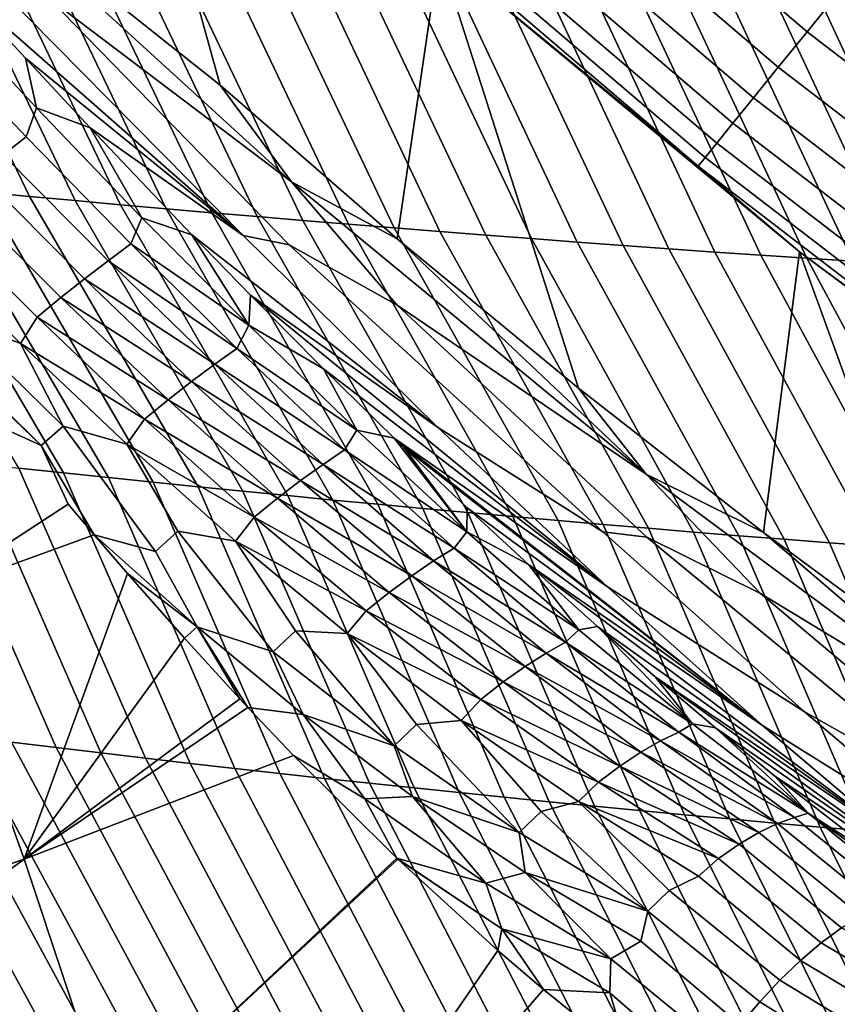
# Model space of a CAD drawing. Header units: metres. Extents: x -109 to 109, y -100 to 58.
# Tile 290 of 642: x -12.71 to -11.04, y -28.5 to -26.48. Entities that reach past the tile are written whole.
import ezdxf

# ---------------------------------------------------------------- set-up
doc = ezdxf.new("R2010")
doc.units = ezdxf.units.M
doc.layers.add('solid_21_062_100_XXX', color=7, linetype='CONTINUOUS')

msp = doc.modelspace()

# ---------------------------------------------------------------- linework, layer by layer
at = {"layer": 'solid_21_062_100_XXX'}
for points in [[(-12.851786, -26.179689, 26.000853), (-12.302389, -26.616692, 25.997431), (-12.557368, -25.696217, 25.997431), (-13.002313, -25.960152, 25.997431)], [(-12.302389, -26.616692, 25.997431), (-11.93934, -26.931602, 25.997431), (-11.853194, -26.346281, 25.997431), (-12.557368, -25.696217, 25.997431)], [(-11.032806, -26.424381, 28.131165), (-11.730732, -25.828297, 28.131165), (-11.801927, -25.907368, 27.992664), (-11.099767, -26.507071, 27.992664)], [(-11.099767, -26.507071, 27.992664), (-11.801927, -25.907368, 27.992664), (-11.864766, -25.977158, 27.845409), (-11.158867, -26.580053, 27.845409)], [(-11.158867, -26.580053, 27.845409), (-11.864766, -25.977158, 27.845409), (-11.918769, -26.037134, 27.690523), (-11.209657, -26.642773, 27.690523)], [(-11.209657, -26.642773, 27.690523), (-11.918769, -26.037134, 27.690523), (-11.963524, -26.08684, 27.529186), (-11.251749, -26.694754, 27.529186)], [(-11.251749, -26.694754, 27.529186), (-11.963524, -26.08684, 27.529186), (-11.998691, -26.125896, 27.362629), (-11.284823, -26.735596, 27.362629)], [(-11.284823, -26.735596, 27.362629), (-11.998691, -26.125896, 27.362629), (-12.023999, -26.154005, 27.192122), (-11.308626, -26.76499, 27.192122)], [(-11.308626, -26.76499, 27.192122), (-12.023999, -26.154005, 27.192122), (-12.039258, -26.170952, 27.018965), (-11.322977, -26.782713, 27.018965)], [(-12.156131, -26.814741, 26.000853), (-12.302389, -26.616692, 25.997431), (-12.851786, -26.179689, 26.000853)], [(-12.156131, -26.814741, 26.000853), (-12.851786, -26.179689, 26.000853), (-12.652165, -26.438763, 26.011074)], [(-11.322977, -26.782713, 27.018965), (-12.039258, -26.170952, 27.018965), (-11.853205, -26.346273, 26.844654)], [(-12.785617, -26.835814, -18.081194), (-13.063412, -26.260883, -18.23098), (-12.970236, -26.26853, -18.251114), (-12.692543, -26.8445, -18.104084)], [(-12.692543, -26.8445, -18.104084), (-12.970236, -26.26853, -18.251114), (-12.876997, -26.276056, -18.271282), (-12.599402, -26.853048, -18.12701)], [(-12.599402, -26.853048, -18.12701), (-12.876997, -26.276056, -18.271282), (-12.783698, -26.283463, -18.291483), (-12.506194, -26.86146, -18.149975)], [(-12.837656, -26.412783, 26.057804), (-12.25523, -26.924603, 26.0511), (-12.862557, -26.309086, 26.02792), (-12.953882, -26.28487, 26.050325)], [(-12.506194, -26.86146, -18.149975), (-12.783698, -26.283463, -18.291483), (-12.690338, -26.290751, -18.311714), (-12.41292, -26.869734, -18.172976)], [(-12.41292, -26.869734, -18.172976), (-12.690338, -26.290751, -18.311714), (-12.596917, -26.297916, -18.331978), (-12.31958, -26.877871, -18.196012)], [(-12.31958, -26.877871, -18.196012), (-12.596917, -26.297916, -18.331978), (-12.503438, -26.304964, -18.352272), (-12.226174, -26.88587, -18.219084)], [(-12.25523, -26.924603, 26.0511), (-12.161004, -26.94393, 26.02792), (-12.652165, -26.438763, 26.011074), (-12.862557, -26.309086, 26.02792)], [(-12.226174, -26.88587, -18.219084), (-12.503438, -26.304964, -18.352272), (-12.409899, -26.311892, -18.372597), (-12.132705, -26.893734, -18.242189)], [(-12.132705, -26.893734, -18.242189), (-12.409899, -26.311892, -18.372597), (-12.3163, -26.318701, -18.39295), (-12.039169, -26.901459, -18.265327)], [(-12.039169, -26.901459, -18.265327), (-12.3163, -26.318701, -18.39295), (-12.222644, -26.325392, -18.41333), (-11.945571, -26.90905, -18.288498)], [(-11.945571, -26.90905, -18.288498), (-12.222644, -26.325392, -18.41333), (-12.12893, -26.331961, -18.433741), (-11.851909, -26.916502, -18.311701)], [(-11.851909, -26.916502, -18.311701), (-12.12893, -26.331961, -18.433741), (-12.035157, -26.338413, -18.454178), (-11.758183, -26.92382, -18.334936)], [(-11.758183, -26.92382, -18.334936), (-12.035157, -26.338413, -18.454178), (-11.941328, -26.344748, -18.474642), (-11.664395, -26.931002, -18.3582)], [(-11.664395, -26.931002, -18.3582), (-11.941328, -26.344748, -18.474642), (-11.847443, -26.350962, -18.495132), (-11.570545, -26.938047, -18.381495)], [(-11.93934, -26.931602, 25.997431), (-11.568083, -27.23708, 25.997431), (-11.853194, -26.346281, 25.997431)], [(-11.115443, -26.957928, 26.844654), (-11.853205, -26.346273, 26.844654), (-11.853194, -26.346281, 25.997431), (-11.115423, -26.957941, 25.997431)], [(-11.322977, -26.782713, 27.018965), (-11.853205, -26.346273, 26.844654), (-11.115443, -26.957928, 26.844654)], [(-11.568083, -27.23708, 25.997431), (-11.188789, -27.532991, 25.997431), (-11.115423, -26.957941, 25.997431), (-11.853194, -26.346281, 25.997431)], [(-11.570545, -26.938047, -18.381495), (-11.847443, -26.350962, -18.495132), (-11.753501, -26.357058, -18.515648), (-11.476633, -26.944958, -18.404818)], [(-11.476633, -26.944958, -18.404818), (-11.753501, -26.357058, -18.515648), (-11.659503, -26.363035, -18.53619), (-11.38266, -26.951731, -18.428169)], [(-11.38266, -26.951731, -18.428169), (-11.659503, -26.363035, -18.53619), (-11.56545, -26.368896, -18.556755), (-11.288626, -26.95837, -18.451548)], [(-11.288626, -26.95837, -18.451548), (-11.56545, -26.368896, -18.556755), (-11.471341, -26.374638, -18.577345), (-11.19453, -26.964874, -18.474955)], [(-11.19453, -26.964874, -18.474955), (-11.471341, -26.374638, -18.577345), (-11.377178, -26.38026, -18.597958), (-11.100376, -26.971241, -18.498386)], [(-11.100376, -26.971241, -18.498386), (-11.377178, -26.38026, -18.597958), (-11.282961, -26.385767, -18.618593), (-11.006162, -26.977474, -18.521845)], [(-11.006162, -26.977474, -18.521845), (-11.282961, -26.385767, -18.618593), (-11.18869, -26.391153, -18.639252), (-10.911888, -26.983572, -18.54533)], [(-10.911888, -26.983572, -18.54533), (-11.18869, -26.391153, -18.639252), (-11.094365, -26.396423, -18.659931), (-10.817555, -26.989536, -18.568838)], [(-10.817555, -26.989536, -18.568838), (-11.094365, -26.396423, -18.659931), (-10.999988, -26.401575, -18.680632), (-10.723165, -26.995363, -18.592371)], [(-12.892653, -26.433496, 26.085892), (-12.678643, -26.662811, 26.106207), (-12.701113, -26.561371, 26.067955), (-12.837656, -26.412783, 26.057804)], [(-12.837656, -26.412783, 26.057804), (-12.701113, -26.561371, 26.067955), (-12.25523, -26.924603, 26.0511)], [(-12.892653, -26.433496, 26.085892), (-12.911633, -26.49892, 26.110926), (-12.699776, -26.722507, 26.13549), (-12.678643, -26.662811, 26.106207)], [(-12.156131, -26.814741, 26.000853), (-12.652165, -26.438763, 26.011074), (-12.161004, -26.94393, 26.02792), (-11.939317, -27.06695, 26.011074)], [(-10.304642, -26.983122, 28.131165), (-11.032806, -26.424381, 28.131165), (-11.099767, -26.507071, 27.992664), (-10.367182, -27.069202, 27.992664)], [(-12.746733, -26.759237, 26.155001), (-12.699776, -26.722507, 26.13549), (-12.911633, -26.49892, 26.110926), (-12.958905, -26.537256, 26.126175)], [(-10.367182, -27.069202, 27.992664), (-11.099767, -26.507071, 27.992664), (-11.158867, -26.580053, 27.845409), (-10.422381, -27.145178, 27.845409)], [(-12.701113, -26.561371, 26.067955), (-12.568625, -26.704, 26.079531), (-12.25523, -26.924603, 26.0511)], [(-12.678643, -26.662811, 26.106207), (-12.568625, -26.704, 26.079531), (-12.701113, -26.561371, 26.067955)], [(-10.422381, -27.145178, 27.845409), (-11.158867, -26.580053, 27.845409), (-11.209657, -26.642773, 27.690523), (-10.469819, -27.21047, 27.690523)], [(-12.156131, -26.814741, 26.000853), (-11.93934, -26.931602, 25.997431), (-12.302389, -26.616692, 25.997431)], [(-10.469819, -27.21047, 27.690523), (-11.209657, -26.642773, 27.690523), (-11.251749, -26.694754, 27.529186), (-10.509133, -27.264582, 27.529186)], [(-12.678643, -26.662811, 26.106207), (-12.699776, -26.722507, 26.13549), (-12.485391, -26.941725, 26.164402), (-12.462479, -26.888054, 26.130724)], [(-12.462479, -26.888054, 26.130724), (-12.568625, -26.704, 26.079531), (-12.678643, -26.662811, 26.106207)], [(-12.360196, -26.923473, 26.100706), (-11.856681, -27.317036, 26.080217), (-12.25523, -26.924603, 26.0511), (-12.568625, -26.704, 26.079531)], [(-12.462479, -26.888054, 26.130724), (-12.360196, -26.923473, 26.100706), (-12.568625, -26.704, 26.079531)], [(-10.509133, -27.264582, 27.529186), (-11.251749, -26.694754, 27.529186), (-11.284823, -26.735596, 27.362629), (-10.540025, -27.3071, 27.362629)], [(-12.531667, -26.976555, 26.188477), (-12.485391, -26.941725, 26.164402), (-12.699776, -26.722507, 26.13549), (-12.746733, -26.759237, 26.155001)], [(-10.540025, -27.3071, 27.362629), (-11.284823, -26.735596, 27.362629), (-11.308626, -26.76499, 27.192122), (-10.562257, -27.3377, 27.192122)], [(-12.579915, -27.013197, 26.205086), (-12.531667, -26.976555, 26.188477), (-12.746733, -26.759237, 26.155001), (-12.795416, -26.797127, 26.166838)], [(-10.562257, -27.3377, 27.192122), (-11.308626, -26.76499, 27.192122), (-11.322977, -26.782713, 27.018965), (-10.575661, -27.35615, 27.018965)], [(-10.575661, -27.35615, 27.018965), (-11.322977, -26.782713, 27.018965), (-11.115443, -26.957928, 26.844654)], [(-12.628571, -27.05188, 26.21409), (-12.579915, -27.013197, 26.205086), (-12.795416, -26.797127, 26.166838), (-12.844154, -26.836525, 26.17094)], [(-12.714717, -27.401007, -17.906937), (-13.064426, -26.808926, -18.01276), (-12.971559, -26.818026, -18.035532), (-12.623046, -27.410801, -17.932261)], [(-12.623046, -27.410801, -17.932261), (-12.971559, -26.818026, -18.035532), (-12.878622, -26.826988, -18.058344), (-12.531303, -27.420443, -17.957628)], [(-11.429141, -27.413668, 26.000853), (-11.93934, -26.931602, 25.997431), (-12.156131, -26.814741, 26.000853)], [(-11.429141, -27.413668, 26.000853), (-12.156131, -26.814741, 26.000853), (-11.939317, -27.06695, 26.011074)], [(-12.676863, -27.092003, 26.215355), (-12.628571, -27.05188, 26.21409), (-12.844154, -26.836525, 26.17094), (-12.892172, -26.876823, 26.16725)], [(-12.531303, -27.420443, -17.957628), (-12.878622, -26.826988, -18.058344), (-12.785617, -26.835814, -18.081194), (-12.439488, -27.429934, -17.983038)], [(-12.439488, -27.429934, -17.983038), (-12.785617, -26.835814, -18.081194), (-12.692543, -26.8445, -18.104084), (-12.347601, -27.439272, -18.008488)], [(-12.347601, -27.439272, -18.008488), (-12.692543, -26.8445, -18.104084), (-12.599402, -26.853048, -18.12701), (-12.255644, -27.448458, -18.033978)], [(-12.255644, -27.448458, -18.033978), (-12.599402, -26.853048, -18.12701), (-12.506194, -26.86146, -18.149975), (-12.163615, -27.457493, -18.059507)], [(-12.163615, -27.457493, -18.059507), (-12.506194, -26.86146, -18.149975), (-12.41292, -26.869734, -18.172976), (-12.071517, -27.466377, -18.085073)], [(-12.711125, -27.145557, 26.212212), (-12.676863, -27.092003, 26.215355), (-12.892172, -26.876823, 26.16725), (-12.924265, -26.932224, 26.159231)], [(-12.071517, -27.466377, -18.085073), (-12.41292, -26.869734, -18.172976), (-12.31958, -26.877871, -18.196012), (-11.97935, -27.475111, -18.110678)], [(-11.97935, -27.475111, -18.110678), (-12.31958, -26.877871, -18.196012), (-12.226174, -26.88587, -18.219084), (-11.887114, -27.483692, -18.136318)], [(-12.243707, -27.108446, 26.159607), (-12.462479, -26.888054, 26.130724), (-12.485391, -26.941725, 26.164402)], [(-12.243707, -27.108446, 26.159607), (-12.360196, -26.923473, 26.100706), (-12.462479, -26.888054, 26.130724)], [(-11.887114, -27.483692, -18.136318), (-12.226174, -26.88587, -18.219084), (-12.132705, -26.893734, -18.242189), (-11.794808, -27.492123, -18.161995)], [(-11.794808, -27.492123, -18.161995), (-12.132705, -26.893734, -18.242189), (-12.039169, -26.901459, -18.265327), (-11.702435, -27.500404, -18.187706)], [(-11.702435, -27.500404, -18.187706), (-12.039169, -26.901459, -18.265327), (-11.945571, -26.90905, -18.288498), (-11.609995, -27.508533, -18.213453)], [(-12.360196, -26.923473, 26.100706), (-12.24007, -27.046846, 26.114502), (-11.856681, -27.317036, 26.080217)], [(-12.243707, -27.108446, 26.159607), (-12.24007, -27.046846, 26.114502), (-12.360196, -26.923473, 26.100706)], [(-11.856681, -27.317036, 26.080217), (-11.518422, -27.531633, 26.0511), (-12.161004, -26.94393, 26.02792), (-12.25523, -26.924603, 26.0511)], [(-11.609995, -27.508533, -18.213453), (-11.945571, -26.90905, -18.288498), (-11.851909, -26.916502, -18.311701), (-11.517488, -27.516514, -18.239231)], [(-11.517488, -27.516514, -18.239231), (-11.851909, -26.916502, -18.311701), (-11.758183, -26.92382, -18.334936), (-11.424913, -27.524345, -18.265043)], [(-11.424913, -27.524345, -18.265043), (-11.758183, -26.92382, -18.334936), (-11.664395, -26.931002, -18.3582), (-11.332273, -27.532024, -18.290886)], [(-12.852771, -27.090849, 26.171476), (-12.711125, -27.145557, 26.212212), (-12.924265, -26.932224, 26.159231)], [(-12.531667, -26.976555, 26.188477), (-12.268055, -27.155739, 26.19768), (-12.485391, -26.941725, 26.164402)], [(-12.243707, -27.108446, 26.159607), (-12.485391, -26.941725, 26.164402), (-12.268055, -27.155739, 26.19768)], [(-11.518422, -27.531633, 26.0511), (-11.428163, -27.542383, 26.02792), (-11.939317, -27.06695, 26.011074), (-12.161004, -26.94393, 26.02792)], [(-11.429141, -27.413668, 26.000853), (-11.568083, -27.23708, 25.997431), (-11.93934, -26.931602, 25.997431)], [(-11.332273, -27.532024, -18.290886), (-11.664395, -26.931002, -18.3582), (-11.570545, -26.938047, -18.381495), (-11.239567, -27.539557, -18.316761)], [(-11.239567, -27.539557, -18.316761), (-11.570545, -26.938047, -18.381495), (-11.476633, -26.944958, -18.404818), (-11.146795, -27.546938, -18.342667)], [(-11.146795, -27.546938, -18.342667), (-11.476633, -26.944958, -18.404818), (-11.38266, -26.951731, -18.428169), (-11.053959, -27.554171, -18.368601)], [(-11.053959, -27.554171, -18.368601), (-11.38266, -26.951731, -18.428169), (-11.288626, -26.95837, -18.451548), (-10.961059, -27.561253, -18.394564)], [(-10.961059, -27.561253, -18.394564), (-11.288626, -26.95837, -18.451548), (-11.19453, -26.964874, -18.474955), (-10.868093, -27.568186, -18.420555)], [(-10.868093, -27.568186, -18.420555), (-11.19453, -26.964874, -18.474955), (-11.100376, -26.971241, -18.498386), (-10.775065, -27.574972, -18.446575)], [(-11.188789, -27.532991, 25.997431), (-10.801884, -27.818958, 25.997431), (-11.115423, -26.957941, 25.997431)], [(-10.346173, -27.529449, 26.844654), (-11.115443, -26.957928, 26.844654), (-11.115423, -26.957941, 25.997431), (-10.346152, -27.529463, 25.997431)], [(-10.575661, -27.35615, 27.018965), (-11.115443, -26.957928, 26.844654), (-10.346173, -27.529449, 26.844654)], [(-10.801884, -27.818958, 25.997431), (-10.407682, -28.094776, 25.997431), (-10.346152, -27.529463, 25.997431), (-11.115423, -26.957941, 25.997431)], [(-12.579915, -27.013197, 26.205086), (-12.313279, -27.188288, 26.226511), (-12.531667, -26.976555, 26.188477)], [(-12.531667, -26.976555, 26.188477), (-12.313279, -27.188288, 26.226511), (-12.268055, -27.155739, 26.19768)], [(-10.775065, -27.574972, -18.446575), (-11.100376, -26.971241, -18.498386), (-11.006162, -26.977474, -18.521845), (-10.681973, -27.581608, -18.47262)], [(-12.628571, -27.05188, 26.21409), (-12.360729, -27.223326, 26.248159), (-12.579915, -27.013197, 26.205086)], [(-12.579915, -27.013197, 26.205086), (-12.360729, -27.223326, 26.248159), (-12.313279, -27.188288, 26.226511)], [(-12.243707, -27.108446, 26.159607), (-12.090522, -27.197472, 26.133699), (-12.24007, -27.046846, 26.114502)], [(-12.24007, -27.046846, 26.114502), (-11.508665, -27.644283, 26.114773), (-11.856681, -27.317036, 26.080217)], [(-12.090522, -27.197472, 26.133699), (-11.508665, -27.644283, 26.114773), (-12.24007, -27.046846, 26.114502)], [(-12.676863, -27.092003, 26.215355), (-12.408957, -27.260977, 26.262403), (-12.628571, -27.05188, 26.21409)], [(-12.628571, -27.05188, 26.21409), (-12.408957, -27.260977, 26.262403), (-12.360729, -27.223326, 26.248159)], [(-11.429141, -27.413668, 26.000853), (-11.939317, -27.06695, 26.011074), (-11.428163, -27.542383, 26.02792), (-11.195325, -27.657921, 26.011074)], [(-12.623947, -27.314796, 26.23703), (-12.852771, -27.090849, 26.171476), (-12.896026, -27.129992, 26.147722), (-12.668797, -27.355003, 26.218428)], [(-12.623947, -27.314796, 26.23703), (-12.711125, -27.145557, 26.212212), (-12.852771, -27.090849, 26.171476)], [(-12.711125, -27.145557, 26.212212), (-12.457196, -27.300653, 26.269028), (-12.676863, -27.092003, 26.215355)], [(-12.676863, -27.092003, 26.215355), (-12.457196, -27.300653, 26.269028), (-12.408957, -27.260977, 26.262403)], [(-12.021902, -27.323193, 26.192963), (-12.243707, -27.108446, 26.159607), (-12.268055, -27.155739, 26.19768)], [(-12.021902, -27.323193, 26.192963), (-12.090522, -27.197472, 26.133699), (-12.243707, -27.108446, 26.159607)], [(-12.668797, -27.355003, 26.218428), (-12.896026, -27.129992, 26.147722), (-12.872663, -27.159119, 26.153749)], [(-12.711125, -27.145557, 26.212212), (-12.493375, -27.352173, 26.271093), (-12.457196, -27.300653, 26.269028)], [(-12.623947, -27.314796, 26.23703), (-12.493375, -27.352173, 26.271093), (-12.711125, -27.145557, 26.212212)], [(-12.668797, -27.355003, 26.218428), (-12.872663, -27.159119, 26.153749), (-12.740372, -27.322088, 26.190226)], [(-12.313279, -27.188288, 26.226511), (-12.047378, -27.363703, 26.235294), (-12.268055, -27.155739, 26.19768)], [(-12.021902, -27.323193, 26.192963), (-12.268055, -27.155739, 26.19768), (-12.047378, -27.363703, 26.235294)], [(-12.360729, -27.223326, 26.248159), (-12.091183, -27.393494, 26.268951), (-12.313279, -27.188288, 26.226511)], [(-12.313279, -27.188288, 26.226511), (-12.091183, -27.393494, 26.268951), (-12.047378, -27.363703, 26.235294)], [(-12.090522, -27.197472, 26.133699), (-11.945469, -27.339769, 26.154161), (-11.508665, -27.644283, 26.114773)], [(-12.021902, -27.323193, 26.192963), (-11.945469, -27.339769, 26.154161), (-12.090522, -27.197472, 26.133699)], [(-12.408957, -27.260977, 26.262403), (-12.137463, -27.426472, 26.295797), (-12.360729, -27.223326, 26.248159)], [(-12.360729, -27.223326, 26.248159), (-12.137463, -27.426472, 26.295797), (-12.091183, -27.393494, 26.268951)], [(-11.429141, -27.413668, 26.000853), (-11.188789, -27.532991, 25.997431), (-11.568083, -27.23708, 25.997431)], [(-12.457196, -27.300653, 26.269028), (-12.184893, -27.462667, 26.315527), (-12.408957, -27.260977, 26.262403)], [(-12.408957, -27.260977, 26.262403), (-12.184893, -27.462667, 26.315527), (-12.137463, -27.426472, 26.295797)], [(-12.493375, -27.352173, 26.271093), (-12.23272, -27.501513, 26.327831), (-12.457196, -27.300653, 26.269028)], [(-12.457196, -27.300653, 26.269028), (-12.23272, -27.501513, 26.327831), (-12.184893, -27.462667, 26.315527)], [(-12.668797, -27.355003, 26.218428), (-12.740372, -27.322088, 26.190226), (-12.897785, -27.659985, 26.05908), (-12.613666, -27.474636, 26.228838)], [(-12.623947, -27.314796, 26.23703), (-12.668797, -27.355003, 26.218428), (-12.560171, -27.537796, 26.246202), (-12.434763, -27.571611, 26.296785)], [(-12.434763, -27.571611, 26.296785), (-12.389216, -27.529913, 26.309464), (-12.493375, -27.352173, 26.271093), (-12.623947, -27.314796, 26.23703)], [(-11.796681, -27.531443, 26.230816), (-12.021902, -27.323193, 26.192963), (-12.047378, -27.363703, 26.235294)], [(-11.796681, -27.531443, 26.230816), (-11.945469, -27.339769, 26.154161), (-12.021902, -27.323193, 26.192963)], [(-11.508665, -27.644283, 26.114773), (-11.105426, -27.899494, 26.080217), (-11.518422, -27.531633, 26.0511), (-11.856681, -27.317036, 26.080217)], [(-11.945469, -27.339769, 26.154161), (-11.190772, -27.928324, 26.154175), (-11.508665, -27.644283, 26.114773)], [(-11.925262, -27.359259, 26.157129), (-11.190772, -27.928324, 26.154175), (-11.945469, -27.339769, 26.154161)], [(-11.796681, -27.531443, 26.230816), (-11.925262, -27.359259, 26.157129), (-11.945469, -27.339769, 26.154161)], [(-12.668797, -27.355003, 26.218428), (-12.613666, -27.474636, 26.228838), (-12.560171, -27.537796, 26.246202)], [(-12.493375, -27.352173, 26.271093), (-12.270536, -27.55072, 26.335379), (-12.23272, -27.501513, 26.327831)], [(-12.389216, -27.529913, 26.309464), (-12.270536, -27.55072, 26.335379), (-12.493375, -27.352173, 26.271093)], [(-12.091183, -27.393494, 26.268951), (-11.82302, -27.564728, 26.277122), (-12.047378, -27.363703, 26.235294)], [(-11.796681, -27.531443, 26.230816), (-12.047378, -27.363703, 26.235294), (-11.82302, -27.564728, 26.277122)], [(-11.925262, -27.359259, 26.157129), (-11.795994, -27.482187, 26.177031), (-11.190772, -27.928324, 26.154175)], [(-11.796681, -27.531443, 26.230816), (-11.795994, -27.482187, 26.177031), (-11.925262, -27.359259, 26.157129)], [(-12.729888, -27.962605, -17.727186), (-12.989285, -27.370708, -17.831224), (-12.897836, -27.38096, -17.856417), (-12.638487, -27.9737, -17.755278)], [(-12.638487, -27.9737, -17.755278), (-12.897836, -27.38096, -17.856417), (-12.806314, -27.39106, -17.881653), (-12.547006, -27.984623, -17.783419)], [(-12.547006, -27.984623, -17.783419), (-12.806314, -27.39106, -17.881653), (-12.714717, -27.401007, -17.906937), (-12.455444, -27.995377, -17.811607)], [(-12.455444, -27.995377, -17.811607), (-12.714717, -27.401007, -17.906937), (-12.623046, -27.410801, -17.932261), (-12.363803, -28.005957, -17.839842)], [(-12.137463, -27.426472, 26.295797), (-11.865053, -27.5912, 26.315542), (-12.091183, -27.393494, 26.268951)], [(-12.091183, -27.393494, 26.268951), (-11.865053, -27.5912, 26.315542), (-11.82302, -27.564728, 26.277122)], [(-12.363803, -28.005957, -17.839842), (-12.623046, -27.410801, -17.932261), (-12.531303, -27.420443, -17.957628), (-12.272083, -28.016369, -17.868122)], [(-12.272083, -28.016369, -17.868122), (-12.531303, -27.420443, -17.957628), (-12.439488, -27.429934, -17.983038), (-12.180285, -28.026609, -17.896446)], [(-12.180285, -28.026609, -17.896446), (-12.439488, -27.429934, -17.983038), (-12.347601, -27.439272, -18.008488), (-12.088409, -28.03668, -17.924814)], [(-12.184893, -27.462667, 26.315527), (-11.909791, -27.621571, 26.347628), (-12.137463, -27.426472, 26.295797)], [(-12.137463, -27.426472, 26.295797), (-11.909791, -27.621571, 26.347628), (-11.865053, -27.5912, 26.315542)], [(-10.672688, -27.97492, 26.000853), (-11.188789, -27.532991, 25.997431), (-11.429141, -27.413668, 26.000853)], [(-10.672688, -27.97492, 26.000853), (-11.429141, -27.413668, 26.000853), (-11.195325, -27.657921, 26.011074)], [(-12.088409, -28.03668, -17.924814), (-12.347601, -27.439272, -18.008488), (-12.255644, -27.448458, -18.033978), (-11.996458, -28.046583, -17.953226)], [(-11.996458, -28.046583, -17.953226), (-12.255644, -27.448458, -18.033978), (-12.163615, -27.457493, -18.059507), (-11.904429, -28.056314, -17.981678)], [(-12.23272, -27.501513, 26.327831), (-11.956045, -27.655781, 26.372976), (-12.184893, -27.462667, 26.315527)], [(-12.184893, -27.462667, 26.315527), (-11.956045, -27.655781, 26.372976), (-11.909791, -27.621571, 26.347628)], [(-11.904429, -28.056314, -17.981678), (-12.163615, -27.457493, -18.059507), (-12.071517, -27.466377, -18.085073), (-11.812325, -28.065878, -18.010172)], [(-11.812325, -28.065878, -18.010172), (-12.071517, -27.466377, -18.085073), (-11.97935, -27.475111, -18.110678), (-11.720146, -28.07527, -18.038704)], [(-12.560171, -27.537796, 26.246202), (-12.613666, -27.474636, 26.228838), (-12.897785, -27.659985, 26.05908)], [(-11.720146, -28.07527, -18.038704), (-11.97935, -27.475111, -18.110678), (-11.887114, -27.483692, -18.136318), (-11.627893, -28.084496, -18.067276)], [(-11.627893, -28.084496, -18.067276), (-11.887114, -27.483692, -18.136318), (-11.794808, -27.492123, -18.161995), (-11.535565, -28.093552, -18.095886)], [(-11.796681, -27.531443, 26.230816), (-11.670811, -27.598223, 26.1978), (-11.795994, -27.482187, 26.177031)], [(-11.795994, -27.482187, 26.177031), (-11.670811, -27.598223, 26.1978), (-11.190772, -27.928324, 26.154175)], [(-12.270536, -27.55072, 26.335379), (-12.003079, -27.693296, 26.39119), (-12.23272, -27.501513, 26.327831)], [(-12.23272, -27.501513, 26.327831), (-12.003079, -27.693296, 26.39119), (-11.956045, -27.655781, 26.372976)], [(-11.535565, -28.093552, -18.095886), (-11.794808, -27.492123, -18.161995), (-11.702435, -27.500404, -18.187706), (-11.443165, -28.102438, -18.124533)], [(-11.443165, -28.102438, -18.124533), (-11.702435, -27.500404, -18.187706), (-11.609995, -27.508533, -18.213453), (-11.35069, -28.111156, -18.153215)], [(-11.35069, -28.111156, -18.153215), (-11.609995, -27.508533, -18.213453), (-11.517488, -27.516514, -18.239231), (-11.258143, -28.119707, -18.181934)], [(-12.389216, -27.529913, 26.309464), (-12.434763, -27.571611, 26.296785), (-12.34947, -27.72624, 26.324917), (-12.193874, -27.777231, 26.381821)], [(-12.193874, -27.777231, 26.381821), (-12.148021, -27.734419, 26.388014), (-12.270536, -27.55072, 26.335379), (-12.389216, -27.529913, 26.309464)], [(-11.258143, -28.119707, -18.181934), (-11.517488, -27.516514, -18.239231), (-11.424913, -27.524345, -18.265043), (-11.165524, -28.128092, -18.210688)], [(-11.165524, -28.128092, -18.210688), (-11.424913, -27.524345, -18.265043), (-11.332273, -27.532024, -18.290886), (-11.072834, -28.136307, -18.239473)], [(-12.492188, -27.616768, 26.269175), (-12.560171, -27.537796, 26.246202), (-12.897785, -27.659985, 26.05908), (-12.703961, -28.202101, 26.093491)], [(-12.34947, -27.72624, 26.324917), (-12.560171, -27.537796, 26.246202), (-12.492188, -27.616768, 26.269175)], [(-12.434763, -27.571611, 26.296785), (-12.560171, -27.537796, 26.246202), (-12.34947, -27.72624, 26.324917)], [(-12.270536, -27.55072, 26.335379), (-12.042233, -27.739836, 26.404421), (-12.003079, -27.693296, 26.39119)], [(-12.148021, -27.734419, 26.388014), (-12.042233, -27.739836, 26.404421), (-12.270536, -27.55072, 26.335379)], [(-11.567704, -27.732294, 26.273104), (-11.796681, -27.531443, 26.230816), (-11.82302, -27.564728, 26.277122)], [(-11.567704, -27.732294, 26.273104), (-11.670811, -27.598223, 26.1978), (-11.796681, -27.531443, 26.230816)], [(-11.105426, -27.899494, 26.080217), (-10.751595, -28.100271, 26.0511), (-11.428163, -27.542383, 26.02792), (-11.518422, -27.531633, 26.0511)], [(-10.751595, -28.100271, 26.0511), (-10.665917, -28.102907, 26.02792), (-11.195325, -27.657921, 26.011074), (-11.428163, -27.542383, 26.02792)], [(-11.072834, -28.136307, -18.239473), (-11.332273, -27.532024, -18.290886), (-11.239567, -27.539557, -18.316761), (-10.980072, -28.144356, -18.268293)], [(-10.980072, -28.144356, -18.268293), (-11.239567, -27.539557, -18.316761), (-11.146795, -27.546938, -18.342667), (-10.887239, -28.152237, -18.297144)], [(-10.672688, -27.97492, 26.000853), (-10.801884, -27.818958, 25.997431), (-11.188789, -27.532991, 25.997431)], [(-10.887239, -28.152237, -18.297144), (-11.146795, -27.546938, -18.342667), (-11.053959, -27.554171, -18.368601), (-10.794335, -28.15995, -18.326027)], [(-11.865053, -27.5912, 26.315542), (-11.594695, -27.757887, 26.322954), (-11.82302, -27.564728, 26.277122)], [(-11.567704, -27.732294, 26.273104), (-11.82302, -27.564728, 26.277122), (-11.594695, -27.757887, 26.322954)], [(-10.794335, -28.15995, -18.326027), (-11.053959, -27.554171, -18.368601), (-10.961059, -27.561253, -18.394564), (-10.701363, -28.167498, -18.35494)], [(-11.909791, -27.621571, 26.347628), (-11.634626, -27.780405, 26.365938), (-11.865053, -27.5912, 26.315542)], [(-11.865053, -27.5912, 26.315542), (-11.634626, -27.780405, 26.365938), (-11.594695, -27.757887, 26.322954)], [(-11.670811, -27.598223, 26.1978), (-10.901667, -28.173605, 26.197748), (-11.190772, -27.928324, 26.154175)], [(-11.529168, -27.725573, 26.222794), (-10.901667, -28.173605, 26.197748), (-11.670811, -27.598223, 26.1978)], [(-11.567704, -27.732294, 26.273104), (-11.529168, -27.725573, 26.222794), (-11.670811, -27.598223, 26.1978)], [(-12.375324, -27.749153, 26.310923), (-12.492188, -27.616768, 26.269175), (-12.703961, -28.202101, 26.093491)], [(-12.34947, -27.72624, 26.324917), (-12.492188, -27.616768, 26.269175), (-12.375324, -27.749153, 26.310923)], [(-11.956045, -27.655781, 26.372976), (-11.677465, -27.807529, 26.403175), (-11.909791, -27.621571, 26.347628)], [(-11.909791, -27.621571, 26.347628), (-11.677465, -27.807529, 26.403175), (-11.634626, -27.780405, 26.365938)], [(-11.190772, -27.928324, 26.154175), (-10.741332, -28.208632, 26.114773), (-11.105426, -27.899494, 26.080217), (-11.508665, -27.644283, 26.114773)], [(-13.864853, -28.236605, 25.450554), (-13.749873, -28.562967, 25.472452), (-12.703961, -28.202101, 26.093491), (-12.897785, -27.659985, 26.05908)], [(-12.003079, -27.693296, 26.39119), (-11.722163, -27.839128, 26.43416), (-11.956045, -27.655781, 26.372976)], [(-11.956045, -27.655781, 26.372976), (-11.722163, -27.839128, 26.43416), (-11.677465, -27.807529, 26.403175)], [(-10.672688, -27.97492, 26.000853), (-11.195325, -27.657921, 26.011074), (-10.665917, -28.102907, 26.02792), (-10.42213, -28.210136, 26.011074)], [(-12.042233, -27.739836, 26.404421), (-11.768011, -27.874708, 26.458405), (-12.003079, -27.693296, 26.39119)], [(-12.003079, -27.693296, 26.39119), (-11.768011, -27.874708, 26.458405), (-11.722163, -27.839128, 26.43416)], [(-12.34947, -27.72624, 26.324917), (-12.375324, -27.749153, 26.310923), (-12.261759, -27.873728, 26.354071)], [(-12.34947, -27.72624, 26.324917), (-12.261759, -27.873728, 26.354071), (-12.245567, -27.8911, 26.360426)], [(-12.131836, -27.905827, 26.409317), (-12.34947, -27.72624, 26.324917), (-12.245567, -27.8911, 26.360426)], [(-12.193874, -27.777231, 26.381821), (-12.34947, -27.72624, 26.324917), (-12.131836, -27.905827, 26.409317)], [(-11.334683, -27.924759, 26.319666), (-11.567704, -27.732294, 26.273104), (-11.594695, -27.757887, 26.322954)], [(-11.334683, -27.924759, 26.319666), (-11.529168, -27.725573, 26.222794), (-11.567704, -27.732294, 26.273104)], [(-11.529168, -27.725573, 26.222794), (-11.410747, -27.82873, 26.24486), (-10.901667, -28.173605, 26.197748)], [(-11.334683, -27.924759, 26.319666), (-11.410747, -27.82873, 26.24486), (-11.529168, -27.725573, 26.222794)], [(-12.261759, -27.873728, 26.354071), (-12.375324, -27.749153, 26.310923), (-12.703961, -28.202101, 26.093491)], [(-12.148021, -27.734419, 26.388014), (-12.193874, -27.777231, 26.381821), (-11.94567, -27.96991, 26.472483)], [(-11.94567, -27.96991, 26.472483), (-11.899955, -27.926512, 26.471693), (-12.042233, -27.739836, 26.404421), (-12.148021, -27.734419, 26.388014)], [(-12.042233, -27.739836, 26.404421), (-11.808193, -27.918142, 26.477449), (-11.768011, -27.874708, 26.458405)], [(-11.899955, -27.926512, 26.471693), (-11.808193, -27.918142, 26.477449), (-12.042233, -27.739836, 26.404421)], [(-11.634626, -27.780405, 26.365938), (-11.362183, -27.942177, 26.372471), (-11.594695, -27.757887, 26.322954)], [(-11.334683, -27.924759, 26.319666), (-11.594695, -27.757887, 26.322954), (-11.362183, -27.942177, 26.372471)], [(-11.94567, -27.96991, 26.472483), (-12.193874, -27.777231, 26.381821), (-12.131836, -27.905827, 26.409317)], [(-11.677465, -27.807529, 26.403175), (-11.399721, -27.960049, 26.419666), (-11.634626, -27.780405, 26.365938)], [(-11.634626, -27.780405, 26.365938), (-11.399721, -27.960049, 26.419666), (-11.362183, -27.942177, 26.372471)], [(-11.722163, -27.839128, 26.43416), (-11.440326, -27.983206, 26.461823), (-11.677465, -27.807529, 26.403175)], [(-11.677465, -27.807529, 26.403175), (-11.440326, -27.983206, 26.461823), (-11.399721, -27.960049, 26.419666)], [(-11.410747, -27.82873, 26.24486), (-10.651165, -28.376223, 26.244745), (-10.901667, -28.173605, 26.197748)], [(-11.28706, -27.93321, 26.269146), (-10.651165, -28.376223, 26.244745), (-11.410747, -27.82873, 26.24486)], [(-11.334683, -27.924759, 26.319666), (-11.28706, -27.93321, 26.269146), (-11.410747, -27.82873, 26.24486)], [(-11.768011, -27.874708, 26.458405), (-11.483101, -28.011475, 26.498325), (-11.722163, -27.839128, 26.43416)], [(-11.722163, -27.839128, 26.43416), (-11.483101, -28.011475, 26.498325), (-11.440326, -27.983206, 26.461823)], [(-12.245567, -27.8911, 26.360426), (-12.261759, -27.873728, 26.354071), (-12.703961, -28.202101, 26.093491)], [(-12.151618, -27.989946, 26.398249), (-12.245567, -27.8911, 26.360426), (-12.703961, -28.202101, 26.093491)], [(-12.131836, -27.905827, 26.409317), (-12.245567, -27.8911, 26.360426), (-12.151618, -27.989946, 26.398249), (-12.005886, -28.078648, 26.462027)], [(-11.808193, -27.918142, 26.477449), (-11.527368, -28.044407, 26.528603), (-11.768011, -27.874708, 26.458405)], [(-11.768011, -27.874708, 26.458405), (-11.527368, -28.044407, 26.528603), (-11.483101, -28.011475, 26.498325)], [(-11.907881, -28.074003, 26.498259), (-12.131836, -27.905827, 26.409317), (-12.005886, -28.078648, 26.462027)], [(-11.94567, -27.96991, 26.472483), (-12.131836, -27.905827, 26.409317), (-11.907881, -28.074003, 26.498259)], [(-10.741332, -28.208632, 26.114773), (-10.325606, -28.443115, 26.080217), (-10.751595, -28.100271, 26.0511), (-11.105426, -27.899494, 26.080217)], [(-12.759164, -28.52668, -17.558886), (-13.094666, -27.91651, -17.615332), (-13.003597, -27.928291, -17.643217), (-12.669572, -28.538849, -17.589293)], [(-12.669572, -28.538849, -17.589293), (-13.003597, -27.928291, -17.643217), (-12.912443, -27.939901, -17.671154), (-12.579892, -28.550833, -17.619753)], [(-11.899955, -27.926512, 26.471693), (-11.94567, -27.96991, 26.472483), (-11.689845, -28.147648, 26.567492)], [(-11.689845, -28.147648, 26.567492), (-11.644762, -28.104355, 26.559307), (-11.808193, -27.918142, 26.477449), (-11.899955, -27.926512, 26.471693)], [(-11.808193, -27.918142, 26.477449), (-11.568262, -28.084219, 26.553497), (-11.527368, -28.044407, 26.528603)], [(-11.644762, -28.104355, 26.559307), (-11.568262, -28.084219, 26.553497), (-11.808193, -27.918142, 26.477449)], [(-11.097395, -28.107752, 26.370228), (-11.334683, -27.924759, 26.319666), (-11.362183, -27.942177, 26.372471)], [(-11.097395, -28.107752, 26.370228), (-11.28706, -27.93321, 26.269146), (-11.334683, -27.924759, 26.319666)], [(-11.28706, -27.93321, 26.269146), (-11.166519, -28.031649, 26.293833), (-10.651165, -28.376223, 26.244745)], [(-11.097395, -28.107752, 26.370228), (-11.166519, -28.031649, 26.293833), (-11.28706, -27.93321, 26.269146)], [(-10.901667, -28.173605, 26.197748), (-10.405635, -28.478722, 26.154175), (-10.741332, -28.208632, 26.114773), (-11.190772, -27.928324, 26.154175)], [(-12.579892, -28.550833, -17.619753), (-12.912443, -27.939901, -17.671154), (-12.821207, -27.95134, -17.699144), (-12.490128, -28.562634, -17.650265)], [(-12.490128, -28.562634, -17.650265), (-12.821207, -27.95134, -17.699144), (-12.729888, -27.962605, -17.727186), (-12.400278, -28.574249, -17.680828)], [(-11.399721, -27.960049, 26.419666), (-11.125336, -28.116524, 26.425234), (-11.362183, -27.942177, 26.372471)], [(-11.097395, -28.107752, 26.370228), (-11.362183, -27.942177, 26.372471), (-11.125336, -28.116524, 26.425234)], [(-12.400278, -28.574249, -17.680828), (-12.729888, -27.962605, -17.727186), (-12.638487, -27.9737, -17.755278), (-12.310344, -28.585682, -17.711441)], [(-12.310344, -28.585682, -17.711441), (-12.638487, -27.9737, -17.755278), (-12.547006, -27.984623, -17.783419), (-12.220326, -28.59693, -17.742102)], [(-11.689845, -28.147648, 26.567492), (-11.94567, -27.96991, 26.472483), (-11.907881, -28.074003, 26.498259)], [(-11.440326, -27.983206, 26.461823), (-11.160247, -28.129, 26.476124), (-11.399721, -27.960049, 26.419666)], [(-11.399721, -27.960049, 26.419666), (-11.160247, -28.129, 26.476124), (-11.125336, -28.116524, 26.425234)], [(-11.940411, -28.200274, 26.488705), (-12.151618, -27.989946, 26.398249), (-12.703961, -28.202101, 26.093491), (-12.522449, -28.746502, 26.151144)], [(-12.220326, -28.59693, -17.742102), (-12.547006, -27.984623, -17.783419), (-12.455444, -27.995377, -17.811607), (-12.130226, -28.607996, -17.772812)], [(-12.005886, -28.078648, 26.462027), (-12.151618, -27.989946, 26.398249), (-11.940411, -28.200274, 26.488705)], [(-11.483101, -28.011475, 26.498325), (-11.198325, -28.147404, 26.5228), (-11.440326, -27.983206, 26.461823)], [(-11.440326, -27.983206, 26.461823), (-11.198325, -28.147404, 26.5228), (-11.160247, -28.129, 26.476124)], [(-12.130226, -28.607996, -17.772812), (-12.455444, -27.995377, -17.811607), (-12.363803, -28.005957, -17.839842), (-12.040044, -28.618877, -17.803568)], [(-12.040044, -28.618877, -17.803568), (-12.363803, -28.005957, -17.839842), (-12.272083, -28.016369, -17.868122), (-11.94978, -28.629578, -17.83437)], [(-11.527368, -28.044407, 26.528603), (-11.23884, -28.171532, 26.564554), (-11.483101, -28.011475, 26.498325)], [(-11.483101, -28.011475, 26.498325), (-11.23884, -28.171532, 26.564554), (-11.198325, -28.147404, 26.5228)], [(-11.94978, -28.629578, -17.83437), (-12.272083, -28.016369, -17.868122), (-12.180285, -28.026609, -17.896446), (-11.859435, -28.640095, -17.865213)], [(-11.859435, -28.640095, -17.865213), (-12.180285, -28.026609, -17.896446), (-12.088409, -28.03668, -17.924814), (-11.769011, -28.650429, -17.896103)], [(-11.166519, -28.031649, 26.293833), (-11.163976, -28.033689, 26.294363), (-10.651165, -28.376223, 26.244745)], [(-11.097395, -28.107752, 26.370228), (-11.163976, -28.033689, 26.294363), (-11.166519, -28.031649, 26.293833)], [(-10.926105, -28.217655, 26.345865), (-10.379399, -28.578709, 26.294359), (-10.651165, -28.376223, 26.244745), (-11.163976, -28.033689, 26.294363)], [(-11.097395, -28.107752, 26.370228), (-10.926105, -28.217655, 26.345865), (-11.163976, -28.033689, 26.294363)], [(-11.769011, -28.650429, -17.896103), (-12.088409, -28.03668, -17.924814), (-11.996458, -28.046583, -17.953226), (-11.678507, -28.660582, -17.927032)], [(-11.678507, -28.660582, -17.927032), (-11.996458, -28.046583, -17.953226), (-11.904429, -28.056314, -17.981678), (-11.587924, -28.670553, -17.958004)], [(-11.568262, -28.084219, 26.553497), (-11.281145, -28.201006, 26.600725), (-11.527368, -28.044407, 26.528603)], [(-11.527368, -28.044407, 26.528603), (-11.281145, -28.201006, 26.600725), (-11.23884, -28.171532, 26.564554)], [(-11.907881, -28.074003, 26.498259), (-12.005886, -28.078648, 26.462027), (-11.757867, -28.251247, 26.568716)], [(-11.677404, -28.229206, 26.590666), (-11.907881, -28.074003, 26.498259), (-11.757867, -28.251247, 26.568716)], [(-11.689845, -28.147648, 26.567492), (-11.907881, -28.074003, 26.498259), (-11.677404, -28.229206, 26.590666)], [(-11.587924, -28.670553, -17.958004), (-11.904429, -28.056314, -17.981678), (-11.812325, -28.065878, -18.010172), (-11.497263, -28.680344, -17.989016)], [(-11.497263, -28.680344, -17.989016), (-11.812325, -28.065878, -18.010172), (-11.720146, -28.07527, -18.038704), (-11.406524, -28.689953, -18.020067)], [(-11.406524, -28.689953, -18.020067), (-11.720146, -28.07527, -18.038704), (-11.627893, -28.084496, -18.067276), (-11.315707, -28.699379, -18.051157)], [(-11.757867, -28.251247, 26.568716), (-12.005886, -28.078648, 26.462027), (-11.940411, -28.200274, 26.488705)], [(-11.426314, -28.308374, 26.665239), (-11.382394, -28.266037, 26.649361), (-11.568262, -28.084219, 26.553497), (-11.644762, -28.104355, 26.559307)], [(-11.315707, -28.699379, -18.051157), (-11.627893, -28.084496, -18.067276), (-11.535565, -28.093552, -18.095886), (-11.224814, -28.708626, -18.082285)], [(-11.568262, -28.084219, 26.553497), (-11.32244, -28.236599, 26.631411), (-11.281145, -28.201006, 26.600725)], [(-11.382394, -28.266037, 26.649361), (-11.32244, -28.236599, 26.631411), (-11.568262, -28.084219, 26.553497)], [(-11.224814, -28.708626, -18.082285), (-11.535565, -28.093552, -18.095886), (-11.443165, -28.102438, -18.124533), (-11.133846, -28.717693, -18.113447)], [(-11.644762, -28.104355, 26.559307), (-11.689845, -28.147648, 26.567492), (-11.426314, -28.308374, 26.665239)], [(-11.133846, -28.717693, -18.113447), (-11.443165, -28.102438, -18.124533), (-11.35069, -28.111156, -18.153215), (-11.042801, -28.726578, -18.144646)], [(-11.042801, -28.726578, -18.144646), (-11.35069, -28.111156, -18.153215), (-11.258143, -28.119707, -18.181934), (-10.951681, -28.735285, -18.17588)], [(-11.097395, -28.107752, 26.370228), (-11.125336, -28.116524, 26.425234), (-10.916551, -28.286106, 26.535038), (-10.88442, -28.279753, 26.481255)], [(-11.097395, -28.107752, 26.370228), (-10.855987, -28.279989, 26.425068), (-10.926105, -28.217655, 26.345865)], [(-11.097395, -28.107752, 26.370228), (-10.88442, -28.279753, 26.481255), (-10.855987, -28.279989, 26.425068)], [(-10.951681, -28.735285, -18.17588), (-11.258143, -28.119707, -18.181934), (-11.165524, -28.128092, -18.210688), (-10.860486, -28.743811, -18.207148)], [(-11.160247, -28.129, 26.476124), (-11.198325, -28.147404, 26.5228), (-10.989498, -28.317911, 26.631683), (-10.951536, -28.298809, 26.585129)], [(-10.860486, -28.743811, -18.207148), (-11.165524, -28.128092, -18.210688), (-11.072834, -28.136307, -18.239473), (-10.769217, -28.752157, -18.238447)], [(-11.125336, -28.116524, 26.425234), (-11.160247, -28.129, 26.476124), (-10.951536, -28.298809, 26.585129), (-10.916551, -28.286106, 26.535038)], [(-11.426314, -28.308374, 26.665239), (-11.689845, -28.147648, 26.567492), (-11.677404, -28.229206, 26.590666)], [(-11.198325, -28.147404, 26.5228), (-11.23884, -28.171532, 26.564554), (-11.029493, -28.343012, 26.673441), (-10.989498, -28.317911, 26.631683)], [(-10.769217, -28.752157, -18.238447), (-11.072834, -28.136307, -18.239473), (-10.980072, -28.144356, -18.268293), (-10.677875, -28.760326, -18.269779)], [(-11.23884, -28.171532, 26.564554), (-11.281145, -28.201006, 26.600725), (-11.070887, -28.373713, 26.709738), (-11.029493, -28.343012, 26.673441)], [(-13.749873, -28.562967, 25.472452), (-13.639672, -28.890324, 25.502548), (-12.703961, -28.202101, 26.093491)], [(-13.639672, -28.890324, 25.502548), (-13.534334, -29.218428, 25.540819), (-12.522449, -28.746502, 26.151144), (-12.703961, -28.202101, 26.093491)], [(-11.938373, -28.202217, 26.489611), (-11.940411, -28.200274, 26.488705), (-12.522449, -28.746502, 26.151144)], [(-11.938373, -28.202217, 26.489611), (-12.522449, -28.746502, 26.151144), (-12.353635, -29.292053, 26.231913), (-11.733344, -28.38924, 26.583771)], [(-11.725336, -28.34506, 26.587854), (-11.940411, -28.200274, 26.488705), (-11.938373, -28.202217, 26.489611)], [(-11.757867, -28.251247, 26.568716), (-11.940411, -28.200274, 26.488705), (-11.725336, -28.34506, 26.587854)], [(-11.725336, -28.34506, 26.587854), (-11.938373, -28.202217, 26.489611), (-11.733344, -28.38924, 26.583771)], [(-11.281145, -28.201006, 26.600725), (-11.32244, -28.236599, 26.631411), (-11.11302, -28.409527, 26.739994), (-11.070887, -28.373713, 26.709738)], [(-11.677404, -28.229206, 26.590666), (-11.757867, -28.251247, 26.568716), (-11.501611, -28.406347, 26.678797)], [(-11.440351, -28.369827, 26.685295), (-11.677404, -28.229206, 26.590666), (-11.501611, -28.406347, 26.678797)], [(-11.426314, -28.308374, 26.665239), (-11.677404, -28.229206, 26.590666), (-11.440351, -28.369827, 26.685295)], [(-11.32244, -28.236599, 26.631411), (-11.382394, -28.266037, 26.649361), (-11.155224, -28.449884, 26.763733), (-11.11302, -28.409527, 26.739994)], [(-11.501611, -28.406347, 26.678797), (-11.757867, -28.251247, 26.568716), (-11.725336, -28.34506, 26.587854)], [(-11.382394, -28.266037, 26.649361), (-11.426314, -28.308374, 26.665239), (-11.196828, -28.494143, 26.780573), (-11.155224, -28.449884, 26.763733)], [(-11.426314, -28.308374, 26.665239), (-11.440351, -28.369827, 26.685295), (-11.23717, -28.541601, 26.790249), (-11.196828, -28.494143, 26.780573)], [(-11.725336, -28.34506, 26.587854), (-11.733344, -28.38924, 26.583771), (-11.639597, -28.468855, 26.628578)], [(-11.503705, -28.476042, 26.689631), (-11.725336, -28.34506, 26.587854), (-11.639597, -28.468855, 26.628578)], [(-11.501611, -28.406347, 26.678797), (-11.725336, -28.34506, 26.587854), (-11.503705, -28.476042, 26.689631)], [(-11.029493, -28.343012, 26.673441), (-11.070887, -28.373713, 26.709738), (-10.935383, -28.453869, 26.763283), (-10.8941, -28.422863, 26.723434)], [(-11.440351, -28.369827, 26.685295), (-11.501611, -28.406347, 26.678797), (-11.275611, -28.591501, 26.792608), (-11.23717, -28.541601, 26.790249)], [(-11.070887, -28.373713, 26.709738), (-11.11302, -28.409527, 26.739994), (-10.977486, -28.490614, 26.796907), (-10.935383, -28.453869, 26.763283)], [(-11.639597, -28.468855, 26.628578), (-11.733344, -28.38924, 26.583771), (-12.353635, -29.292053, 26.231913)], [(-11.501611, -28.406347, 26.678797), (-11.503705, -28.476042, 26.689631), (-11.311537, -28.643055, 26.787611), (-11.275611, -28.591501, 26.792608)], [(-11.11302, -28.409527, 26.739994), (-11.155224, -28.449884, 26.763733), (-11.019693, -28.532476, 26.823736), (-10.977486, -28.490614, 26.796907)], [(-11.155224, -28.449884, 26.763733), (-11.196828, -28.494143, 26.780573), (-11.061288, -28.578741, 26.843311), (-11.019693, -28.532476, 26.823736)], [(-11.535569, -28.553066, 26.679392), (-11.639597, -28.468855, 26.628578), (-12.353635, -29.292053, 26.231913)], [(-11.503705, -28.476042, 26.689631), (-11.639597, -28.468855, 26.628578), (-11.535569, -28.553066, 26.679392), (-11.47829, -28.559755, 26.707312)], [(-11.503705, -28.476042, 26.689631), (-11.47829, -28.559755, 26.707312), (-11.311537, -28.643055, 26.787611)], [(-11.196828, -28.494143, 26.780573), (-11.23717, -28.541601, 26.790249), (-11.101561, -28.62862, 26.855299), (-11.061288, -28.578741, 26.843311)]]:
    msp.add_3dface(points, dxfattribs=at)

doc.saveas('drawing.dxf')
